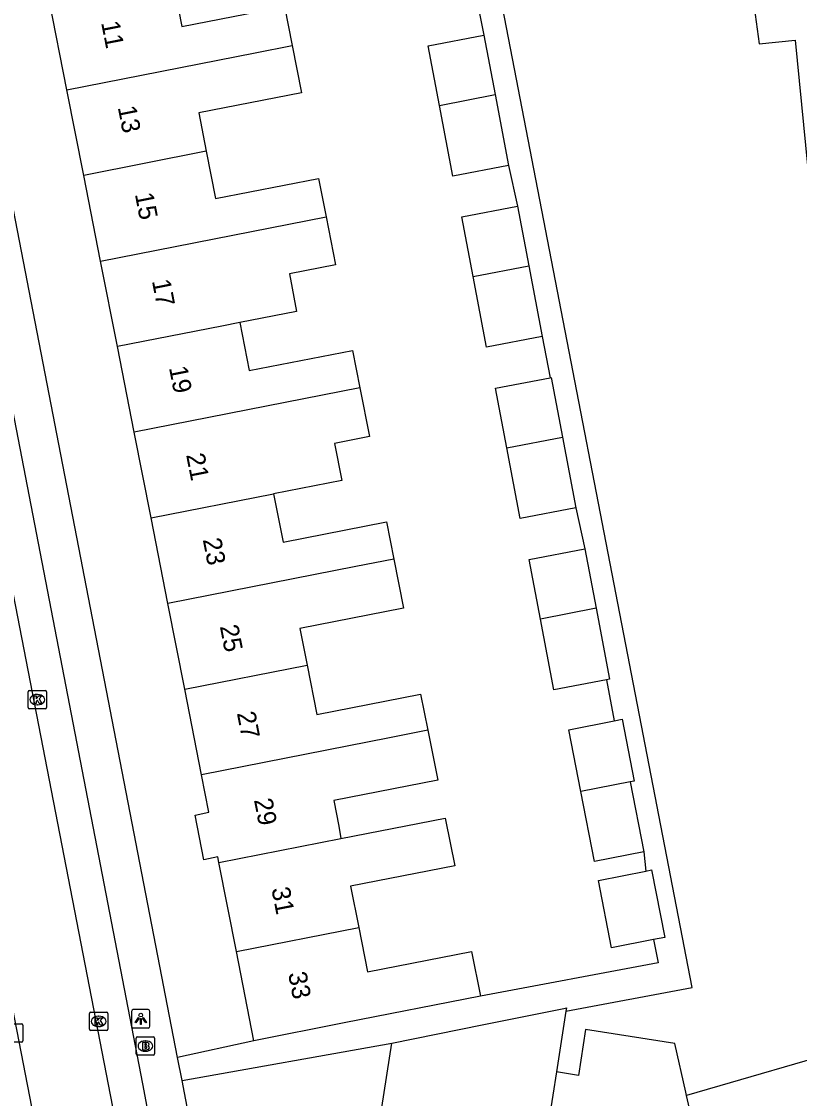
# Model space of a CAD drawing. Extents: x 162172 to 163187, y 382874 to 383684.
# Drawn here: x 163095.9 to 163138.1, y 383311.4 to 383369.8 of the extents above; entities that cross this region are included whole.
import ezdxf

# ---------------------------------------------------------------- set-up
doc = ezdxf.new("R2010")
doc.units = 0
for name, color, linetype in [('IMGEO_Brandkraan', 7, 'Continuous'), ('IMGEO_Kolk', 7, 'Continuous'), ('IMGEO_Lichtpunt', 7, 'Continuous'), ('IMGEO_Pand', 7, 'Continuous'), ('IMGEO_Pand_nummerreeks', 7, 'Continuous'), ('IMGEO_Rijbaan_lokaal_open', 7, 'Continuous'), ('IMGEO_Voetpad_open', 7, 'Continuous')]:
    doc.layers.add(name, color=color, linetype=linetype)

msp = doc.modelspace()

# ---------------------------------------------------------------- linework, layer by layer
at = {"layer": 'IMGEO_Brandkraan'}
for p, q in [((163102.118, 383313.779), (163102.118, 383314.631)), ((163102.193, 383314.705), (163103.045, 383314.705)), ((163102.606, 383314.485), (163102.631, 383314.485)), ((163103.119, 383314.631), (163103.119, 383313.779)), ((163103.045, 383313.705), (163102.193, 383313.705)), ((163102.629, 383313.925), (163102.604, 383313.925))]:
    msp.add_line(p, q, dxfattribs=at)
for points in [[(163102.118, 383313.779), (163102.118, 383314.631)], [(163102.193, 383314.705), (163103.045, 383314.705)], [(163102.466, 383314.405), (163102.466, 383314.005), (163102.679, 383314.005)], [(163102.697, 383314.405), (163102.466, 383314.405)], [(163102.645, 383314.324), (163102.591, 383314.324), (163102.591, 383314.248)], [(163102.591, 383314.248), (163102.644, 383314.248)], [(163103.119, 383314.631), (163103.119, 383313.779)], [(163103.045, 383313.705), (163102.193, 383313.705)], [(163102.653, 383314.172), (163102.591, 383314.172), (163102.591, 383314.091)], [(163102.591, 383314.091), (163102.653, 383314.091)]]:
    msp.add_lwpolyline(points, dxfattribs=at)
for centre, radius, start, end in [((163102.195, 383314.629), 0.0765, 91.55205, 178.44795), ((163102.195, 383314.629), 0.0765, 91.55205, 178.44795), ((163102.646, 383314.286), 0.0379, 267.82845, 90.93552), ((163102.701, 383314.26), 0.145, 59.4692, 91.53667), ((163102.726, 383314.307), 0.0922, 285.51372, 58.15012), ((163102.731, 383314.115), 0.105, 301.31148, 78.98903), ((163103.043, 383314.629), 0.0765, 1.55205, 88.44795), ((163103.043, 383314.629), 0.0765, 1.55205, 88.44795), ((163102.195, 383313.781), 0.0765, 181.55205, 268.44795), ((163102.195, 383313.781), 0.0765, 181.55205, 268.44795), ((163102.654, 383314.131), 0.0404, 269.87594, 90.50774), ((163102.685, 383314.256), 0.251, 268.66757, 293.53466), ((163103.043, 383313.781), 0.0765, 271.55205, 358.44795), ((163103.043, 383313.781), 0.0765, 271.55205, 358.44795)]:
    msp.add_arc(centre, radius, start, end, dxfattribs=at)
for centre, major_axis, ratio, start_param, end_param in [((163102.605, 383314.205), (-0.387, 0.002), 0.722429, 4.712389, 7.853982), ((163102.63, 383314.205), (-0.39, 0.002), 0.717154, 1.570796, 4.712389)]:
    msp.add_ellipse(centre, major_axis=major_axis, ratio=ratio, start_param=start_param, end_param=end_param, dxfattribs=at)
at = {"layer": 'IMGEO_Kolk'}
for p, q in [((163096.328, 383333.496), (163097.18, 383333.496)), ((163096.253, 383332.57), (163096.253, 383333.422)), ((163096.741, 383333.276), (163096.766, 383333.276)), ((163097.254, 383333.422), (163097.254, 383332.57)), ((163097.18, 383332.496), (163096.328, 383332.496)), ((163096.764, 383332.716), (163096.739, 383332.716)), ((163099.579, 383315.116), (163099.579, 383315.968)), ((163099.654, 383316.042), (163100.506, 383316.042)), ((163100.58, 383315.968), (163100.58, 383315.116)), ((163095.044, 383315.409), (163095.896, 383315.409)), ((163100.067, 383315.822), (163100.092, 383315.822)), ((163095.97, 383315.335), (163095.97, 383314.483)), ((163100.506, 383315.042), (163099.654, 383315.042)), ((163100.09, 383315.262), (163100.065, 383315.262)), ((163095.896, 383314.409), (163095.044, 383314.409))]:
    msp.add_line(p, q, dxfattribs=at)
for points in [[(163096.328, 383333.496), (163097.18, 383333.496)], [(163096.253, 383332.57), (163096.253, 383333.422)], [(163096.574, 383333.196), (163096.697, 383333.196), (163096.697, 383333.045), (163096.827, 383333.196), (163096.991, 383333.196), (163096.845, 383333.045), (163096.998, 383332.796), (163096.846, 383332.796), (163096.761, 383332.96), (163096.697, 383332.893), (163096.697, 383332.796), (163096.574, 383332.796), (163096.574, 383333.196)], [(163097.254, 383333.422), (163097.254, 383332.57)], [(163097.18, 383332.496), (163096.328, 383332.496)], [(163099.579, 383315.116), (163099.579, 383315.968)], [(163099.654, 383316.042), (163100.506, 383316.042)], [(163100.58, 383315.968), (163100.58, 383315.116)], [(163095.044, 383315.409), (163095.896, 383315.409)], [(163099.9, 383315.742), (163100.023, 383315.742), (163100.023, 383315.591), (163100.153, 383315.742), (163100.317, 383315.742), (163100.171, 383315.591), (163100.324, 383315.342), (163100.172, 383315.342), (163100.087, 383315.506), (163100.023, 383315.439), (163100.023, 383315.342), (163099.9, 383315.342), (163099.9, 383315.742)], [(163095.97, 383315.335), (163095.97, 383314.483)], [(163100.506, 383315.042), (163099.654, 383315.042)], [(163095.896, 383314.409), (163095.044, 383314.409)]]:
    msp.add_lwpolyline(points, dxfattribs=at)
for centre, start, end in [((163096.33, 383333.42), 91.55205, 178.44795), ((163096.33, 383333.42), 91.55205, 178.44795), ((163097.178, 383333.42), 1.55205, 88.44795), ((163097.178, 383333.42), 1.55205, 88.44795), ((163096.33, 383332.572), 181.55205, 268.44795), ((163096.33, 383332.572), 181.55205, 268.44795), ((163097.178, 383332.572), 271.55205, 358.44795), ((163097.178, 383332.572), 271.55205, 358.44795), ((163099.656, 383315.966), 91.55205, 178.44795), ((163099.656, 383315.966), 91.55205, 178.44795), ((163100.504, 383315.966), 1.55205, 88.44795), ((163100.504, 383315.966), 1.55205, 88.44795), ((163095.894, 383315.333), 1.55205, 88.44795), ((163095.894, 383315.333), 1.55205, 88.44795), ((163099.656, 383315.118), 181.55205, 268.44795), ((163099.656, 383315.118), 181.55205, 268.44795), ((163100.504, 383315.118), 271.55205, 358.44795), ((163100.504, 383315.118), 271.55205, 358.44795), ((163095.894, 383314.485), 271.55205, 358.44795), ((163095.894, 383314.485), 271.55205, 358.44795)]:
    msp.add_arc(centre, 0.0765, start, end, dxfattribs=at)
for centre, major_axis, ratio, start_param, end_param in [((163096.74, 383332.996), (-0.387, 0.002), 0.722429, 4.712389, 7.853982), ((163096.765, 383332.996), (-0.39, 0.002), 0.717154, 1.570796, 4.712389), ((163100.066, 383315.542), (-0.387, 0.002), 0.722429, 4.712389, 7.853982), ((163100.091, 383315.542), (-0.39, 0.002), 0.717154, 1.570796, 4.712389)]:
    msp.add_ellipse(centre, major_axis=major_axis, ratio=ratio, start_param=start_param, end_param=end_param, dxfattribs=at)
at = {"layer": 'IMGEO_Lichtpunt'}
for p, q in [((163101.87, 383316.085), (163101.87, 383315.278)), ((163101.87, 383316.085), (163101.87, 383315.278)), ((163102.772, 383316.18), (163101.964, 383316.18)), ((163102.772, 383316.18), (163101.964, 383316.18)), ((163102.866, 383315.278), (163102.866, 383316.085)), ((163102.866, 383315.278), (163102.866, 383316.085)), ((163101.964, 383315.184), (163102.772, 383315.184)), ((163101.964, 383315.184), (163102.772, 383315.184))]:
    msp.add_line(p, q, dxfattribs=at)
for points in [[(163102.244, 383315.749), (163102.283, 383315.721), (163102.095, 383315.459), (163102.057, 383315.486), (163102.244, 383315.749)], [(163102.346, 383315.701), (163102.393, 383315.701), (163102.393, 383315.379), (163102.346, 383315.379), (163102.346, 383315.701)], [(163102.456, 383315.721), (163102.494, 383315.748), (163102.681, 383315.486), (163102.642, 383315.458), (163102.456, 383315.721)]]:
    msp.add_lwpolyline(points, dxfattribs=at)
msp.add_circle((163102.369, 383315.883), 0.0994, dxfattribs=at)
for centre, start, end in [((163101.964, 383316.085), 90, 180), ((163101.964, 383316.085), 90, 180), ((163102.772, 383316.085), 0, 90), ((163102.772, 383316.085), 0, 90), ((163101.964, 383315.278), 180, 270), ((163101.964, 383315.278), 180, 270), ((163102.772, 383315.278), 270, 0), ((163102.772, 383315.278), 270, 360)]:
    msp.add_arc(centre, 0.0946, start, end, dxfattribs=at)
at = {"layer": 'IMGEO_Pand'}
for points in [[(163126.842, 383464.181), (163121.939, 383463.203), (163118.799, 383462.577), (163119.395, 383459.591), (163121.623, 383460.035), (163123.972, 383448.26), (163131.706, 383409.501), (163129.636, 383409.088), (163130.222, 383405.757), (163132.288, 383406.074), (163137.491, 383372.083), (163135.505, 383371.779), (163135.926, 383368.576), (163137.878, 383368.769), (163142.933, 383317.504), (163141.032, 383317.317), (163141.335, 383314.243)], [(163098.362, 383366.08), (163097.398, 383370.981), (163102.304, 383371.946), (163104.046, 383372.289), (163104.591, 383369.515), (163110.163, 383370.601), (163110.583, 383368.482)], [(163118.579, 383365.231), (163117.96, 383368.47), (163120.981, 383369.047)], [(163120.981, 383369.047), (163121.596, 383365.824)], [(163098.362, 383366.08), (163108.572, 383368.087), (163110.583, 383368.482)], [(163110.583, 383368.482), (163111.091, 383365.923), (163105.511, 383364.834), (163105.922, 383362.742)], [(163099.276, 383361.435), (163098.362, 383366.08)], [(163118.579, 383365.231), (163121.596, 383365.824)], [(163121.596, 383365.824), (163122.33, 383361.977)], [(163122.33, 383361.977), (163119.31, 383361.401), (163118.579, 383365.231)], [(163105.922, 383362.742), (163099.276, 383361.435)], [(163105.922, 383362.742), (163106.427, 383360.174), (163112.015, 383361.262), (163112.424, 383359.195)], [(163100.189, 383356.79), (163099.276, 383361.435)], [(163100.189, 383356.79), (163110.397, 383358.797), (163112.424, 383359.195)], [(163112.424, 383359.195), (163112.942, 383356.584), (163110.432, 383356.095), (163110.829, 383354.059), (163107.748, 383353.453)], [(163120.406, 383355.943), (163119.787, 383359.181), (163122.808, 383359.758)], [(163122.808, 383359.758), (163123.423, 383356.536)], [(163101.103, 383352.146), (163100.189, 383356.79)], [(163120.406, 383355.943), (163123.423, 383356.536)], [(163123.423, 383356.536), (163124.157, 383352.688)], [(163124.157, 383352.688), (163121.137, 383352.112), (163120.406, 383355.943)], [(163107.748, 383353.453), (163106.774, 383353.261), (163101.103, 383352.146)], [(163107.748, 383353.453), (163108.26, 383350.852), (163113.862, 383351.943), (163114.266, 383349.908)], [(163102.016, 383347.501), (163101.103, 383352.146)], [(163122.233, 383346.65), (163121.614, 383349.891), (163124.583, 383350.458)], [(163124.583, 383350.458), (163124.635, 383350.468), (163125.25, 383347.243)], [(163114.266, 383349.908), (163112.224, 383349.507), (163102.016, 383347.501)], [(163114.266, 383349.908), (163114.79, 383347.266), (163112.884, 383346.894), (163113.275, 383344.889), (163109.574, 383344.162)], [(163102.93, 383342.856), (163102.016, 383347.501)], [(163122.233, 383346.65), (163125.25, 383347.243)], [(163125.25, 383347.243), (163125.984, 383343.398)], [(163125.984, 383343.398), (163122.964, 383342.822), (163122.233, 383346.65)], [(163102.93, 383342.856), (163109.574, 383344.162)], [(163109.574, 383344.162), (163110.09, 383341.54), (163115.708, 383342.635), (163116.107, 383340.622)], [(163103.844, 383338.211), (163102.93, 383342.856)], [(163124.06, 383337.36), (163123.441, 383340.601), (163126.462, 383341.178)], [(163126.462, 383341.178), (163127.077, 383337.953)], [(163116.107, 383340.622), (163114.049, 383340.217), (163103.844, 383338.211)], [(163116.107, 383340.622), (163116.636, 383337.957), (163111.01, 383336.86), (163111.401, 383334.872)], [(163104.757, 383333.566), (163103.844, 383338.211)], [(163127.077, 383337.953), (163124.06, 383337.36)], [(163127.077, 383337.953), (163127.811, 383334.108), (163127.644, 383334.076)], [(163127.644, 383334.076), (163124.791, 383333.532), (163124.06, 383337.36)], [(163104.757, 383333.566), (163111.401, 383334.872)], [(163111.401, 383334.872), (163111.926, 383332.199), (163117.56, 383333.297), (163117.949, 383331.335)], [(163105.671, 383328.921), (163104.757, 383333.566)], [(163126.256, 383328.013), (163125.597, 383331.366), (163128.068, 383331.851)], [(163128.068, 383331.851), (163128.491, 383331.934), (163129.15, 383328.58), (163128.923, 383328.536)], [(163117.949, 383331.335), (163115.875, 383330.927), (163105.671, 383328.921)], [(163117.949, 383331.335), (163118.485, 383328.629), (163112.845, 383327.523), (163113.118, 383326.135), (163113.23, 383325.46)], [(163106.608, 383324.163), (163106.549, 383324.462), (163105.794, 383324.314), (163105.317, 383326.738), (163106.071, 383326.886), (163105.671, 383328.921)], [(163128.923, 383328.536), (163126.256, 383328.013)], [(163128.923, 383328.536), (163129.668, 383324.742)], [(163129.668, 383324.742), (163127.002, 383324.218), (163126.256, 383328.013)], [(163113.23, 383325.46), (163118.893, 383326.57), (163118.913, 383326.469), (163119.407, 383323.977), (163113.758, 383322.877), (163114.199, 383320.632)], [(163106.608, 383324.163), (163113.23, 383325.46)], [(163107.559, 383319.327), (163106.608, 383324.163)], [(163130.196, 383319.978), (163127.923, 383319.532), (163127.204, 383323.188), (163129.778, 383323.694)], [(163129.778, 383323.694), (163130.098, 383323.757), (163130.817, 383320.1), (163130.196, 383319.978)], [(163107.559, 383319.327), (163114.199, 383320.632)], [(163114.199, 383320.632), (163114.673, 383318.223), (163120.328, 383319.334), (163120.804, 383316.909)], [(163108.509, 383314.493), (163107.559, 383319.327)], [(163120.804, 383316.909), (163113.416, 383315.457), (163108.509, 383314.493)], [(163115.99, 383314.363), (163120.892, 383315.349), (163125.322, 383316.24), (163125.468, 383316.269), (163125.442, 383316.1)], [(163125.442, 383316.1), (163124.924, 383312.799)], [(163131.995, 383311.518), (163131.954, 383311.703), (163131.361, 383314.349), (163126.51, 383315.105), (163126.12, 383312.613), (163124.924, 383312.799)], [(163115.446, 383310.869), (163115.99, 383314.363)], [(163124.924, 383312.799), (163121.554, 383291.284)], [(163132.281, 383308.582), (163132.434, 383309.558), (163131.995, 383311.518)]]:
    msp.add_lwpolyline(points, dxfattribs=at)
at = {"layer": 'IMGEO_Rijbaan_lokaal_open'}
for points in [[(163100.783, 383294.919), (163101.824, 383301.564), (163102.176, 383303.815), (163101.978, 383304.9), (163101.307, 383308.574), (163090.181, 383365.847)], [(163097.611, 383304.936), (163085.937, 383364.986)]]:
    msp.add_lwpolyline(points, dxfattribs=at)
at = {"layer": 'IMGEO_Voetpad_open'}
for points in [[(163125.442, 383316.1), (163132.288, 383317.386), (163115.643, 383403.419), (163109.562, 383434.934), (163095.685, 383432.258), (163091.826, 383431.512)], [(163104.368, 383313.591), (163082.258, 383427.726)], [(163120.714, 383370.407), (163120.981, 383369.047)], [(163122.33, 383361.977), (163122.808, 383359.758)], [(163124.157, 383352.688), (163124.583, 383350.458)], [(163094.463, 383348.519), (163095.407, 383348.703), (163102.467, 383312.158), (163104.007, 383303.965), (163104.044, 383303.831), (163104.039, 383303.639), (163103.603, 383301.218), (163102.884, 383296.288)], [(163125.984, 383343.398), (163126.462, 383341.178)], [(163127.644, 383334.076), (163128.068, 383331.851)], [(163129.668, 383324.742), (163129.778, 383323.694)], [(163130.196, 383319.978), (163130.443, 383318.72), (163120.804, 383316.909)], [(163108.509, 383314.493), (163104.368, 383313.591)], [(163104.612, 383312.33), (163115.99, 383314.363)], [(163141.335, 383314.243), (163131.995, 383311.518)], [(163104.612, 383312.33), (163104.368, 383313.591)], [(163105.148, 383309.563), (163104.612, 383312.33)]]:
    msp.add_lwpolyline(points, dxfattribs=at)

# ---------------------------------------------------------------- texts
at = {"layer": 'IMGEO_Pand_nummerreeks'}
for s, rotation, p in [('11', 281.12783, (163100.213, 383369.723)), ('13', 281.12783, (163101.117, 383365.128)), ('15', 281.12783, (163102.043, 383360.42)), ('17', 281.12663, (163102.97, 383355.713)), ('19', 281.12663, (163103.896, 383351.006)), ('21', 281.12663, (163104.826, 383346.276)), ('23', 281.12783, (163105.73, 383341.68)), ('25', 281.12783, (163106.656, 383336.973)), ('27', 281.12783, (163107.582, 383332.265)), ('29', 281.12663, (163108.509, 383327.558)), ('31', 281.12783, (163109.455, 383322.74)), ('33', 281.12783, (163110.36, 383318.143))]:
    msp.add_text(s, height=1, rotation=rotation, dxfattribs=at).set_placement(p)

doc.saveas('drawing.dxf')
